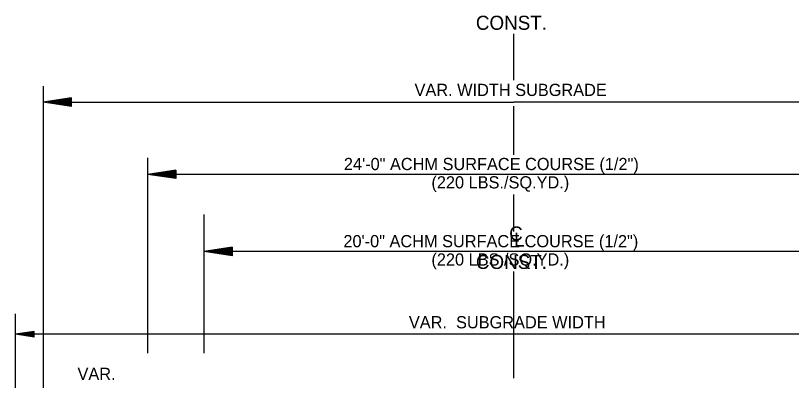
# Model space of a CAD drawing. Extents: x 1373719 to 1374161, y 379835 to 380167.
# Drawn here: x 1373935.48 to 1373976.82, y 379933.99 to 379953.41 of the extents above; entities that cross this region are included whole.
import ezdxf

# ---------------------------------------------------------------- set-up
doc = ezdxf.new("R2010")
doc.units = 0
for name, color, linetype in [('CL Construction', 7, 'Continuous'), ('GREEN_TXT', 7, 'Continuous'), ('Text 1', 7, 'Continuous')]:
    doc.layers.add(name, color=color, linetype=linetype)

msp = doc.modelspace()

# ---------------------------------------------------------------- linework, layer by layer
at = {"layer": 'CL Construction'}
for p, q in [((1373962.025, 379937.543), (1373962.025, 379939.673)), ((1373962.025, 379934.113), (1373962.025, 379936.242))]:
    msp.add_line(p, q, dxfattribs=at)
at = {"layer": 'GREEN_TXT'}
for p, q in [((1373935.483, 379926.394), (1373935.483, 379937.543)), ((1373936.483, 379936.601), (1373935.483, 379936.451)), ((1373936.483, 379936.301), (1373935.483, 379936.451)), ((1373986.325, 379936.451), (1373935.483, 379936.451)), ((1373936.483, 379936.576), (1373935.65, 379936.451)), ((1373936.483, 379936.326), (1373935.65, 379936.451)), ((1373936.483, 379936.551), (1373935.822, 379936.451)), ((1373936.483, 379936.352), (1373935.822, 379936.451)), ((1373936.483, 379936.526), (1373935.988, 379936.451)), ((1373936.483, 379936.377), (1373935.988, 379936.451)), ((1373936.483, 379936.5), (1373936.158, 379936.451)), ((1373936.483, 379936.403), (1373936.158, 379936.451)), ((1373936.483, 379936.475), (1373936.325, 379936.451)), ((1373936.483, 379936.428), (1373936.325, 379936.451)), ((1373936.483, 379936.301), (1373936.483, 379936.601))]:
    msp.add_line(p, q, dxfattribs=at)
at = {"layer": 'Text 1'}
for p, q in [((1373962.025, 379949.979), (1373962.025, 379952.439)), ((1373936.963, 379949.648), (1373936.963, 379928.307)), ((1373938.463, 379949.031), (1373936.963, 379948.806)), ((1373938.463, 379948.581), (1373938.463, 379949.031)), ((1373938.463, 379948.581), (1373936.963, 379948.806)), ((1373938.463, 379948.994), (1373937.213, 379948.806)), ((1373938.463, 379948.619), (1373937.213, 379948.806)), ((1373938.463, 379948.956), (1373937.471, 379948.806)), ((1373938.463, 379948.656), (1373937.471, 379948.806)), ((1373938.463, 379948.917), (1373937.722, 379948.806)), ((1373938.463, 379948.695), (1373937.722, 379948.806)), ((1373937.928, 379948.806), (1373962.025, 379948.806)), ((1373938.463, 379948.88), (1373937.975, 379948.806)), ((1373938.463, 379948.734), (1373937.975, 379948.806)), ((1373938.463, 379948.842), (1373938.226, 379948.806)), ((1373938.463, 379948.77), (1373938.226, 379948.806)), ((1373985.316, 379948.806), (1373962.025, 379948.806)), ((1373962.025, 379945.992), (1373962.025, 379948.586)), ((1373942.525, 379935.436), (1373942.525, 379945.847)), ((1373944.025, 379945.185), (1373942.525, 379944.96)), ((1373944.025, 379944.735), (1373942.525, 379944.96)), ((1373962.025, 379944.96), (1373942.525, 379944.96)), ((1373944.025, 379945.148), (1373942.775, 379944.96)), ((1373944.025, 379944.773), (1373942.775, 379944.96)), ((1373944.025, 379945.109), (1373943.033, 379944.96)), ((1373944.025, 379944.81), (1373943.033, 379944.96)), ((1373944.025, 379945.071), (1373943.284, 379944.96)), ((1373944.025, 379944.848), (1373943.284, 379944.96)), ((1373944.025, 379945.032), (1373943.537, 379944.96)), ((1373944.025, 379944.887), (1373943.537, 379944.96)), ((1373944.025, 379944.995), (1373943.788, 379944.96)), ((1373944.025, 379944.924), (1373943.788, 379944.96)), ((1373944.025, 379945.185), (1373944.025, 379944.735)), ((1373981.525, 379944.96), (1373962.025, 379944.96)), ((1373962.025, 379941.926), (1373962.025, 379943.887)), ((1373945.525, 379935.436), (1373945.525, 379942.821)), ((1373947.025, 379941.08), (1373945.525, 379940.855)), ((1373962.025, 379940.855), (1373945.525, 379940.855)), ((1373947.025, 379940.63), (1373945.525, 379940.855)), ((1373947.025, 379941.043), (1373945.775, 379940.855)), ((1373947.025, 379940.668), (1373945.775, 379940.855)), ((1373947.025, 379941.004), (1373946.033, 379940.855)), ((1373947.025, 379940.705), (1373946.033, 379940.855)), ((1373947.025, 379940.966), (1373946.284, 379940.855)), ((1373947.025, 379940.743), (1373946.284, 379940.855)), ((1373947.025, 379940.927), (1373946.537, 379940.855)), ((1373947.025, 379940.782), (1373946.537, 379940.855)), ((1373947.025, 379940.89), (1373946.788, 379940.855)), ((1373947.025, 379940.819), (1373946.788, 379940.855)), ((1373947.025, 379941.08), (1373947.025, 379940.63)), ((1373978.525, 379940.855), (1373962.025, 379940.855)), ((1373962.025, 379935.233), (1373962.025, 379939.782))]:
    msp.add_line(p, q, dxfattribs=at)

# ---------------------------------------------------------------- texts
at = {"layer": 'CL Construction'}
for s, p in [('C', (1373961.778, 379941.437)), ('L', (1373962.042, 379941.108)), ('CONST.', (1373960.004, 379939.924))]:
    msp.add_text(s, height=0.75, dxfattribs=at).set_placement(p)
at = {"layer": 'GREEN_TXT'}
msp.add_text('VAR.  SUBGRADE WIDTH', height=0.65, dxfattribs=at).set_placement((1373956.436, 379936.763))
at = {"layer": 'Text 1'}
for s, height, p in [('CONST.', 0.75, (1373960.004, 379952.654)), ('VAR. WIDTH SUBGRADE', 0.65, (1373956.738, 379949.131)), ('24\'-0" ACHM SURFACE COURSE (1/2")', 0.65, (1373952.974, 379945.186)), ('(220 LBS./SQ.YD.)', 0.65, (1373957.636, 379944.211)), ('20\'-0" ACHM SURFACE COURSE (1/2")', 0.65, (1373952.948, 379941.08)), ('(220 LBS./SQ.YD.)', 0.65, (1373957.636, 379940.105)), ('VAR.', 0.65, (1373938.785, 379934.014))]:
    msp.add_text(s, height=height, dxfattribs=at).set_placement(p)

doc.saveas('drawing.dxf')
